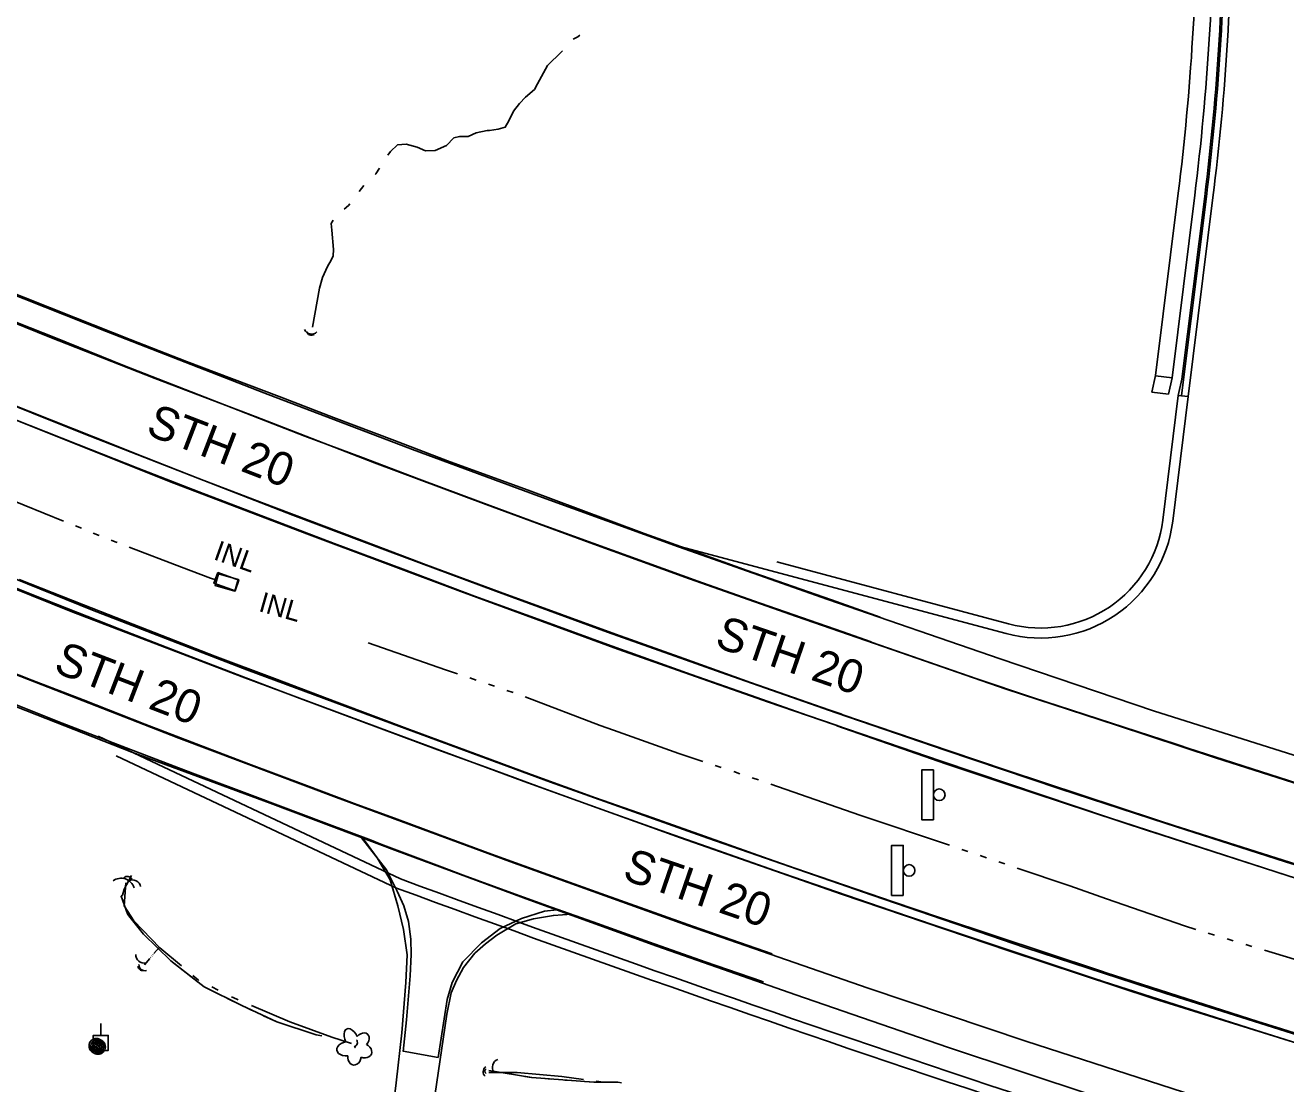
# Model space of a CAD drawing. Extents: x 588843 to 2552415, y 180129 to 269402.
# Drawn here: x 596189.9 to 596568.3, y 184386.4 to 184704.3 of the extents above; entities that cross this region are included whole.
import ezdxf

# ---------------------------------------------------------------- set-up
doc = ezdxf.new("R2010")
doc.units = 0
for name, color, linetype in [('Default', 7, 'Continuous'), ('E_DRN', 7, 'Continuous'), ('E_DRN_Text', 7, 'Continuous'), ('E_DWY', 7, 'Continuous'), ('E_LAND_Vegetation', 7, 'Continuous'), ('E_MISCPROP', 7, 'Continuous'), ('E_RDWY', 7, 'Continuous'), ('E_RDWY_AsphConc', 7, 'Continuous'), ('E_RDWY_Gravel', 7, 'Continuous'), ('E_RDWY_PavtEdge', 7, 'Continuous'), ('E_RDWY_Text', 7, 'Continuous'), ('E_SGN', 7, 'Continuous'), ('E_UTL_EPowerPole', 7, 'Continuous'), ('E_WTR_P', 7, 'Continuous'), ('Level 15', 7, 'Continuous'), ('Level 19', 7, 'Continuous')]:
    doc.layers.add(name, color=color, linetype=linetype)

# ---------------------------------------------------------------- blocks, each defined once
blk = doc.blocks.new('CULV2')
at = {"layer": 'E_DRN'}
blk.add_arc((19.7, 14.8), 24.6, 216.8699, 323.1301, dxfattribs=at)
blk = doc.blocks.new('DTRE')
at = {"layer": 'Default'}
blk.add_circle((-0.18, 0), 0.183, dxfattribs=at)
for centre, major_axis, ratio in [((-1.87, 5.32), (1.36, -4.98), 0.782863), ((4.06, 2.74), (-5.27, -2.93), 0.691916), ((-5.87, 0.15), (4.93, -0.12), 0.832022), ((-2.49, -5.24), (1.8, 4.86), 0.716896), ((3.54, -3.71), (-5.01, 4.58), 0.560249)]:
    blk.add_ellipse(centre, major_axis=major_axis, ratio=ratio, start_param=1.570796, end_param=4.712389, dxfattribs=at)
blk = doc.blocks.new('INLT_59')
at = {"layer": 'E_DRN_Text'}
blk.add_text('INL', height=12, dxfattribs=at).set_placement((-11.03, -6))
blk = doc.blocks.new('SGN_1')
at = {"layer": 'Default'}
blk.add_lwpolyline([(-3.5, -15), (-10.5, -15), (-10.5, 15), (-3.5, 15)], close=True, dxfattribs=at)
blk.add_circle((0, 0), 3.5, dxfattribs=at)
blk = doc.blocks.new('POLE')
at = {"layer": 'Default'}
for radius in [4.46, 3.35, 2.23, 1.12]:
    blk.add_circle((0, 0), radius, dxfattribs=at)
blk = doc.blocks.new('INLT_19_1')
at = {"layer": 'E_DRN_Text'}
blk.add_text('INL', height=39.37, dxfattribs=at).set_placement((-36.2, -19.7))
blk = doc.blocks.new('CULV2_4')
at = {"layer": 'E_DRN'}
blk.add_arc((65, 48), 80.7, 216.8699, 323.1301, dxfattribs=at)
blk = doc.blocks.new('POLE_3')
at = {"layer": 'E_MISCPROP'}
for radius in [14.6, 11, 7.32, 3.66]:
    blk.add_circle((0, 0), radius, dxfattribs=at)

msp = doc.modelspace()

# ---------------------------------------------------------------- linework, layer by layer
at = {"layer": 'E_DRN'}
for points in [[(596247.68, 184539.93), (596254.02, 184537.67), (596252.86, 184534.42), (596246.52, 184536.68), (596247.68, 184539.93)], [(596252.83, 184534.37), (596253.81, 184537.83), (596247.85, 184539.52), (596246.87, 184536.06)]]:
    msp.add_lwpolyline(points, close=True, dxfattribs=at)
at = {"layer": 'E_DWY'}
for points in [[(596290.86, 184460.28), (596298.38, 184450.66), (596301.53, 184444.26), (596303.51, 184439.81), (596304.98, 184435.07), (596305.64, 184429.81), (596305.75, 184425.24), (596305.45, 184418.84), (596304.37, 184405.54), (596303.32, 184396.11)], [(596290.97, 184460.54), (596295.53, 184454.25), (596299.41, 184447.58), (596301.75, 184439.79), (596303.47, 184432.76), (596304.56, 184425.1), (596304.14, 184416.8), (596302.91, 184401.69), (596301.19, 184386.71), (596299.06, 184368.73), (596297.69, 184352.26), (596296.95, 184341.16)], [(596353.91, 184437.27), (596348.43, 184436.95), (596342.49, 184435.95), (596337.19, 184434.41), (596331.48, 184430.97), (596328.08, 184428.43), (596324.89, 184425.61), (596321.42, 184421.31), (596319.34, 184417.39), (596317.74, 184413.72), (596316.45, 184407.31), (596312.33, 184379.36), (596309.97, 184358.92), (596308.29, 184338.18), (596307.96, 184335.69)], [(596313.83, 184394.32), (596316.5, 184411.71), (596318.04, 184416.78), (596321.21, 184423.01), (596326.81, 184428.66), (596332.47, 184433), (596338.85, 184436.05), (596345.73, 184438.21), (596349.51, 184438.58)], [(596303.33, 184396.22), (596313.83, 184394.32)]]:
    msp.add_lwpolyline(points, dxfattribs=at)
at = {"layer": 'E_RDWY'}
for p, q in [((596534.17, 184598.35), (596529.21, 184598.96)), ((596537.15, 184597.98), (596537.65, 184597.91)), ((596533.06, 184593.48), (596528.1, 184594.1))]:
    msp.add_line(p, q, dxfattribs=at)
for points in [[(595975.81, 184704.21), (596014.57, 184687.4), (596044.47, 184674.55), (596078.87, 184659.6), (596109.9, 184646.33), (596140.4, 184633.73), (596168.02, 184622.37), (596197.31, 184610.63), (596228.88, 184598.15), (596258.88, 184586.73), (596294.72, 184572.82), (596328.27, 184560.4), (596359.48, 184548.84), (596389.33, 184537.99), (596421.44, 184526.7), (596452.65, 184515.87), (596484.34, 184504.91), (596517.51, 184494.05), (596547.24, 184484.26), (596588.97, 184470.97)], [(596443.82, 184519.1), (596435.31, 184522.07), (596410.5, 184530.67), (596391.84, 184537.33), (596360.32, 184548.7), (596343.96, 184554.65), (596326.7, 184561.01), (596308.17, 184567.99), (596291.29, 184574.33), (596273.8, 184580.92), (596266.09, 184583.92), (596219.65, 184601.99), (596198.92, 184610.36), (596179.39, 184618.14), (596159.09, 184626.33), (596140, 184634.13), (596123.12, 184641.13), (596102.67, 184649.81), (596084.59, 184657.44), (596035.72, 184678.44), (596012.33, 184688.69)], [(595955.4, 184682.22), (595970.14, 184681.38), (596002.03, 184667.37), (596036.72, 184652.34), (596071.65, 184637.45), (596105.75, 184622.89), (596141.92, 184607.96), (596175.56, 184594.36), (596207.55, 184581.55), (596241.69, 184568.23), (596270.22, 184557.13), (596298.66, 184546.46), (596331.16, 184534.33), (596364.65, 184522.03), (596400.5, 184509.27), (596433.29, 184497.78), (596466.06, 184486.62), (596500.47, 184474.99), (596532.41, 184464.58), (596568.21, 184453.07), (596606, 184441.31)], [(596435.02, 184497.37), (596431.17, 184498.7), (596407.66, 184506.94), (596387.6, 184514.08), (596367.07, 184521.42), (596350.87, 184527.31), (596332.41, 184533.99), (596310.21, 184542.23), (596289.42, 184550.09), (596260.82, 184560.94), (596242.21, 184568.08), (596225.67, 184574.53), (596210.34, 184580.69), (596184.7, 184590.84), (596162.74, 184599.52), (596135.27, 184610.8), (596113.74, 184619.85), (596087.19, 184630.92), (596057.08, 184643.82), (596028.92, 184656.02), (596002.32, 184667.46)], [(596536.03, 184653.87), (596529.23, 184599.09), (596528.1, 184594.1)], [(596541, 184653.25), (596534.17, 184598.35), (596533.06, 184593.48)], [(596543.97, 184652.88), (596537.15, 184597.98), (596536.04, 184593.11)], [(596544.47, 184652.82), (596537.65, 184597.91), (596537.03, 184592.99)], [(596546.45, 184652.57), (596539.02, 184592.74)], [(595962.2, 184629.54), (595991.43, 184616.72), (596028.03, 184600.73), (596069.35, 184583.09), (596115.68, 184563.72), (596162.18, 184544.92), (596203.68, 184528.26), (596255.03, 184508.61), (596299.18, 184492.14), (596339.71, 184477.21), (596386.63, 184460.27), (596434.91, 184443.36), (596485.13, 184426.31), (596528.83, 184411.94), (596579.59, 184396.08), (596625.48, 184381.72), (596674.24, 184366.85), (596724.05, 184352.41), (596772.12, 184338.77), (596807.31, 184329.2)], [(595944.91, 184608.43), (595961.18, 184603.08), (595975.38, 184597.49), (596005.04, 184584.51), (596046.53, 184566.71), (596092.38, 184547.47), (596140.6, 184527.77), (596188.57, 184508.66), (596236, 184490.22), (596283.28, 184472.34), (596335.36, 184453.1), (596389, 184433.84), (596442.9, 184415.12), (596490.31, 184399.18), (596544.44, 184381.64), (596596.04, 184365.45), (596657.88, 184346.56), (596699.92, 184334.01), (596744.2, 184321.66), (596790.46, 184308.95), (596813.68, 184302.57)], [(596536.04, 184593.11), (596531.39, 184555.67)], [(596539.02, 184592.74), (596534.36, 184555.3)], [(596536.04, 184593.11), (596539.02, 184592.74)], [(596484.34, 184521.59), (596384.94, 184548.16)], [(596485.11, 184524.49), (596415.48, 184543.1)], [(596179.77, 184538.09), (596195.65, 184531.79), (596218.32, 184522.86), (596237.13, 184515.6), (596254.82, 184508.81), (596271.64, 184502.43), (596296.88, 184492.94), (596313.77, 184486.7), (596329.27, 184481.03), (596345.28, 184475.17), (596361.62, 184469.29), (596378.72, 184463.11), (596396.4, 184456.93), (596415.11, 184450.33), (596420.28, 184448.53)], [(596173.78, 184514.73), (596191.85, 184507.62), (596207.23, 184501.66), (596225.8, 184494.34), (596241.24, 184488.49), (596256.88, 184482.5), (596274.3, 184475.91), (596288.6, 184470.54), (596301.58, 184465.82), (596313.66, 184461.33), (596329.83, 184455.37), (596346.81, 184449.23), (596361.25, 184444.06), (596377.29, 184438.28), (596390.2, 184433.67), (596404.3, 184428.84), (596414.07, 184425.45)], [(596211.73, 184490.76), (596302.51, 184447.93)], [(596217.19, 184484.86), (596301.35, 184445.16)]]:
    msp.add_lwpolyline(points, dxfattribs=at)
for centre, radius, start, end in [((595797.22, 184745.7), 744.5, 352.91432, 0.10459), ((595797.22, 184745.7), 749.5, 352.91432, 0.10459), ((595797.22, 184745.7), 752.5, 352.91432, 0.10459), ((595797.22, 184745.7), 753, 352.91432, 0.10459), ((595797.22, 184745.7), 755, 352.91432, 0.10459), ((596494.67, 184560.23), 40, 255.0302, 352.9143), ((596494.67, 184560.23), 37, 255.0302, 352.9143), ((598307.84, 189884.49), 5794.62, 249.753018, 251.730667), ((598307.84, 189884.49), 5797.62, 249.75172, 251.730667)]:
    msp.add_arc(centre, radius, start, end, dxfattribs=at)
at = {"layer": 'E_RDWY_AsphConc'}
for points in [[(596433.57, 184493.9), (596466.26, 184482.47), (596466.26, 184482.47), (596483.67, 184476.61), (596483.67, 184476.61), (596527.41, 184462.26), (596527.41, 184462.26), (596528.75, 184461.82), (596528.75, 184461.82), (596531.21, 184461.02), (596531.21, 184461.02), (596574.29, 184447.17), (596574.29, 184447.17), (596581.61, 184444.88), (596581.61, 184444.88), (596601.27, 184439.04), (596601.27, 184439.04)], [(596420.92, 184451.14), (596450.46, 184441.02), (596450.46, 184441.02), (596464.63, 184436.25), (596464.63, 184436.25), (596512.68, 184420.28), (596512.68, 184420.28), (596513.34, 184420.07), (596513.34, 184420.07), (596514.38, 184419.73), (596514.38, 184419.73), (596559.92, 184405.12), (596559.92, 184405.12), (596567.01, 184402.87), (596567.01, 184402.87), (596586.3, 184396.82), (596586.3, 184396.82)]]:
    msp.add_lwpolyline(points, dxfattribs=at)
at = {"layer": 'E_RDWY_Gravel'}
for points in [[(595975.95, 184712.78), (596010.71, 184697.88), (596050.61, 184680.33), (596090.13, 184663.31), (596136.38, 184643.64), (596183.24, 184624.64), (596214.32, 184612.29), (596261.47, 184593.93), (596306.18, 184576.89), (596344.05, 184562.82), (596385.96, 184547.61), (596430.8, 184531.77), (596482.57, 184513.97), (596528.64, 184498.41), (596576.39, 184483.31), (596622.69, 184468.93), (596669.35, 184454.34), (596713.24, 184441.37), (596761.43, 184427.81), (596803.95, 184415.85), (596831.79, 184408.16)], [(596446.58, 184526.52), (596431.91, 184531.69), (596406.62, 184540.54), (596392.16, 184545.77), (596375.74, 184551.68), (596355.89, 184559.06), (596340.86, 184564.65), (596316.66, 184573.51), (596300.76, 184579.54), (596282.46, 184586.52), (596266.14, 184592.83), (596238.3, 184603.28), (596221.42, 184609.87), (596204.96, 184616.4), (596189.39, 184622.59), (596168.95, 184630.69), (596141.71, 184641.75), (596125.78, 184648.56), (596103.44, 184658.17), (596082.2, 184667.12), (596067.16, 184673.57), (596043.72, 184683.59), (596027.76, 184690.79), (596015.74, 184696.1)], [(595968.48, 184677.64), (596003.68, 184662.48), (596050.27, 184642.52), (596094.23, 184623.92), (596135.44, 184606.62), (596184.16, 184586.88), (596233.23, 184567.25), (596274.46, 184551.5), (596320.67, 184534.24), (596367.8, 184516.92), (596413.03, 184500.98), (596464.54, 184483.35), (596515.36, 184466.24), (596569.29, 184448.76), (596616.4, 184433.94), (596666.05, 184418.92), (596715.62, 184404.34), (596771.14, 184388.8), (596815.76, 184376.56)], [(596433.6, 184493.96), (596424.8, 184497.01), (596407.79, 184502.99), (596389.81, 184509.25), (596364.66, 184518.28), (596343.82, 184525.91), (596324.74, 184532.8), (596303.32, 184540.91), (596282.65, 184548.65), (596266.96, 184554.64), (596241.95, 184564.16), (596223.71, 184571.25), (596205.62, 184578.4), (596186.42, 184586.02), (596161.06, 184596.2), (596142.08, 184603.91), (596123.92, 184611.47), (596106.42, 184618.65), (596078.73, 184630.23), (596051, 184642.31), (596033.02, 184650.07), (596012.23, 184659.06), (596001.21, 184663.84)], [(595963.26, 184632.22), (595994.96, 184617.8), (596038.02, 184599.35), (596082.17, 184580.7), (596125.95, 184562.57), (596166.78, 184546.11), (596210.12, 184528.62), (596256.45, 184510.7), (596300.15, 184494.46), (596347.53, 184476.97), (596394.8, 184460.13), (596444.16, 184443.02), (596490.27, 184427.24), (596532.27, 184413.45), (596579.86, 184398.5), (596631.54, 184382.59), (596675.81, 184369.1), (596723.19, 184355.25), (596769.9, 184342.31), (596807.98, 184331.92)], [(595950.7, 184598.98), (595988.96, 184582), (596020.07, 184568.3), (596058.18, 184552.5), (596097.71, 184535.89), (596142.07, 184517.59), (596181.54, 184501.83), (596221.92, 184486.01), (596263.36, 184470.62), (596301.66, 184456.22), (596341.33, 184441.54), (596379.47, 184427.71), (596421.23, 184413.06), (596466.73, 184397.35), (596510.79, 184382.78), (596555.12, 184368.75), (596596.32, 184355.82), (596643.98, 184341.47), (596696.01, 184326.08), (596743.17, 184312.91), (596792.52, 184299.02), (596809.86, 184294.62)], [(596188.05, 184537.81), (596207.39, 184530.26), (596226.76, 184522.56), (596246.82, 184514.81), (596264.71, 184508.11), (596283.46, 184501.01), (596305.27, 184492.76), (596326.68, 184484.85), (596341.81, 184479.3), (596361.11, 184472.28), (596377.99, 184466.31), (596393.81, 184460.75), (596412.92, 184453.96), (596420.93, 184451.16)], [(596178.31, 184503.69), (596200.97, 184494.66), (596220.21, 184487.3), (596240.05, 184479.69), (596258.8, 184472.64), (596280.29, 184464.5), (596293.73, 184459.51), (596296.68, 184458.32), (596315.09, 184451.39), (596321.36, 184449.03), (596334.72, 184444.12), (596347.81, 184439.39), (596360.26, 184435.05), (596377.29, 184428.95), (596393.96, 184423.03), (596410.93, 184417.15), (596411.53, 184416.94)]]:
    msp.add_lwpolyline(points, dxfattribs=at)
at = {"layer": 'E_RDWY_PavtEdge'}
for points in [[(596443.8, 184519.03), (596475.58, 184508), (596475.58, 184508), (596492.32, 184502.4), (596492.32, 184502.4), (596535.41, 184488.36), (596536.63, 184487.97), (596536.63, 184487.97), (596538.93, 184487.22), (596538.93, 184487.22), (596582.85, 184473.01), (596582.85, 184473.01), (596589.93, 184470.78), (596589.93, 184470.78), (596609.4, 184464.87), (596609.4, 184464.87)], [(596434.99, 184497.31), (596467.42, 184486.26), (596467.42, 184486.26), (596484.65, 184480.49), (596484.65, 184480.49), (596529.5, 184465.61), (596529.5, 184465.61), (596529.85, 184465.5), (596529.85, 184465.5), (596534.72, 184463.95), (596534.72, 184463.95), (596575.69, 184450.98), (596575.69, 184450.98), (596583.01, 184448.65), (596583.01, 184448.65), (596602.42, 184442.45), (596602.42, 184442.45)], [(596420.28, 184448.52), (596449.74, 184438.4), (596449.74, 184438.4), (596463.94, 184433.61), (596463.94, 184433.61), (596511.69, 184417.69), (596511.69, 184417.69), (596512.39, 184417.46), (596512.39, 184417.46), (596513.5, 184417.11), (596513.5, 184417.11), (596559.2, 184402.46), (596559.2, 184402.46), (596566.25, 184400.23), (596566.25, 184400.23), (596585.5, 184394.22), (596585.5, 184394.22)]]:
    msp.add_lwpolyline(points, dxfattribs=at)
at = {"layer": 'E_UTL_EPowerPole'}
msp.add_line((596212.55, 184400.9), (596212.55, 184404.45), dxfattribs=at)
msp.add_lwpolyline([(596210.3, 184396.4), (596214.79, 184396.4), (596214.79, 184400.9), (596210.3, 184400.9)], close=True, dxfattribs=at)
msp.add_circle((596212.58, 184398.65), 0.291, dxfattribs=at)
at = {"layer": 'E_WTR_P'}
for points in [[(596354.33, 184700.06), (596355.75, 184700.85), (596356.33, 184701.26)], [(596329.24, 184672.72), (596331.86, 184673.03), (596334.01, 184673.67), (596335.07, 184675.55), (596336.42, 184678.49), (596338.31, 184680.76), (596340.09, 184682.64), (596342.74, 184685.01), (596343.64, 184686.73), (596346.65, 184692.21), (596350.92, 184696.29), (596351.2, 184696.62)], [(596298.77, 184665.25), (596299.55, 184666.41), (596301.67, 184668.4), (596304.2, 184668.52), (596307.59, 184667.66), (596310.08, 184666.54), (596312.92, 184666.67), (596316.36, 184668.19), (596318.56, 184670.47), (596320.22, 184670.83), (596322.82, 184670.82), (596325.23, 184672), (596328.53, 184672.63), (596329.24, 184672.72)], [(596294.89, 184659.42), (596295.14, 184659.66), (596296.21, 184661.34)], [(596290.1, 184654.33), (596291.51, 184656.19)], [(596285.58, 184649.04), (596286.94, 184650.15), (596287.28, 184650.61)], [(596276.16, 184613.63), (596278.23, 184625.3), (596279.15, 184628.57), (596280.59, 184631.8), (596281.77, 184633.75), (596282.34, 184635.04), (596282.47, 184636.98), (596281.93, 184642.74), (596281.77, 184644.76), (596282.32, 184645.79)], [(596175.54, 184565.93), (596183.64, 184562.51), (596201.37, 184555.38)], [(596204.94, 184553.94), (596206.72, 184553.23)], [(596210.29, 184551.79), (596212.08, 184551.07)], [(596215.65, 184549.64), (596216.92, 184549.12), (596217.44, 184548.93)], [(596221.03, 184547.55), (596236.78, 184541.52), (596245.5, 184538.21), (596247.14, 184537.75)], [(596292.86, 184518.76), (596316.03, 184510.73), (596319.65, 184509.51)], [(596323.36, 184508.27), (596325.21, 184507.64)], [(596328.92, 184506.4), (596330.77, 184505.77)], [(596334.48, 184504.53), (596336.33, 184503.91)], [(596340.01, 184502.57), (596362.49, 184494.02), (596366.53, 184492.57)], [(596366.53, 184492.57), (596386.07, 184485.56), (596393.28, 184483.18)], [(596396.99, 184481.96), (596398.85, 184481.34)], [(596402.56, 184480.12), (596404.42, 184479.51)], [(596408.13, 184478.28), (596408.38, 184478.2), (596409.98, 184477.64)], [(596413.67, 184476.35), (596440.43, 184467.03), (596440.44, 184467.03)], [(596440.44, 184467.03), (596467.32, 184458.03)], [(596471.02, 184456.78), (596472.87, 184456.16)], [(596476.58, 184454.9), (596478.43, 184454.28)], [(596482.14, 184453.03), (596483.99, 184452.4)], [(596487.69, 184451.15), (596503.49, 184445.82), (596514.51, 184441.96)], [(596220.08, 184446.75), (596219.57, 184439.83), (596222.43, 184435.28), (596230.33, 184427.22), (596236.82, 184421.76)], [(596514.51, 184441.96), (596537.88, 184433.78), (596541.31, 184432.73)], [(596545.05, 184431.6), (596546.92, 184431.03)], [(596550.67, 184429.89), (596552.54, 184429.33)], [(596228.18, 184425.09), (596228.3, 184425.22)], [(596228.52, 184425.48), (596230.15, 184427.41)], [(596556.28, 184428.19), (596558.15, 184427.62)], [(596561.89, 184426.48), (596574.12, 184422.77), (596588.98, 184418.15)], [(596225.66, 184422.1), (596227.29, 184424.03)], [(596227.51, 184424.29), (596227.62, 184424.42)], [(596227.85, 184424.69), (596227.96, 184424.82)], [(596240.21, 184418.92), (596241.91, 184417.5), (596241.91, 184417.5)], [(596245.86, 184415.51), (596247.84, 184414.52)], [(596251.8, 184412.54), (596253.36, 184411.75), (596253.78, 184411.57)], [(596257.85, 184409.84), (596269.3, 184404.95), (596281.91, 184400.33), (596287.81, 184398.45)], [(596329.08, 184389.76), (596337.59, 184389.73), (596350.96, 184388.54), (596357.44, 184387.67)], [(596361.33, 184387.15), (596362.07, 184387.05), (596363.27, 184386.82)]]:
    msp.add_lwpolyline(points, dxfattribs=at)
at = {"layer": 'Level 15'}
for centre, start, end in [((596222.07, 184445.12), 10.7805, 117.0201), ((596225.57, 184425.08), 176.2804, 282.5199), ((596332.61, 184391.33), 109.6797, 215.9193)]:
    msp.add_arc(centre, 2.5, start, end, dxfattribs=at)
at = {"layer": 'Level 19'}
for points in [[(596278.93, 184400.78), (596277.22, 184401.12), (596265.41, 184404.94), (596254.87, 184409.9), (596243.61, 184415.47), (596233.58, 184423.32), (596225.34, 184431.34), (596220.54, 184437.39), (596218.65, 184442.69), (596219.11, 184443.05), (596219.6, 184444.85), (596221.74, 184448.98)], [(596221.01, 184436.79), (596220.54, 184437.39), (596218.65, 184442.69), (596219.11, 184443.05), (596219.6, 184444.85), (596221.74, 184448.98)], [(596241.88, 184416.82), (596233.58, 184423.32), (596225.34, 184431.34), (596221.01, 184436.79)], [(596247.02, 184413.78), (596245.22, 184414.67)], [(596252.4, 184411.12), (596250.6, 184412.01)], [(596257.8, 184408.52), (596255.99, 184409.37)], [(596278.93, 184400.78), (596277.22, 184401.12), (596265.41, 184404.94), (596261.42, 184406.82)], [(596368.92, 184386.68), (596367.77, 184386.84), (596360.58, 184386.82), (596341.93, 184388.25), (596329.05, 184390.39)], [(596335.94, 184389.25), (596329.05, 184390.39)], [(596341.86, 184388.26), (596339.89, 184388.59)], [(596347.84, 184387.8), (596345.85, 184387.95)], [(596353.82, 184387.34), (596351.83, 184387.49)], [(596368.92, 184386.68), (596367.77, 184386.84), (596360.58, 184386.82), (596357.81, 184387.03)]]:
    msp.add_lwpolyline(points, dxfattribs=at)

# ---------------------------------------------------------------- block references
at = {"layer": 'E_DRN'}
for name, p, xscale, yscale, rotation in [('CULV2', (596273.72, 184612.86), 0.09596527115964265, 0.09596527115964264, -10.50705004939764), ('CULV2_4', (596274.33, 184612.28), 0.018635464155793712, 0.018635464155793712, -20.59984652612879), ('CULV2', (596222.59, 184445.24), 0.16964423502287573, 0.16964423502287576, 161.3628476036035), ('CULV2_4', (596221.85, 184447.78), 0.018635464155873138, 0.018635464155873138, 168.92743684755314), ('CULV2_4', (596223.79, 184421.68), 0.015242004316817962, 0.015242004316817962, -39.79869381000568), ('CULV2', (596224.02, 184422.2), 0.07320534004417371, 0.0732053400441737, -38.62514672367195), ('CULV2', (596288.67, 184397.51), 0.056085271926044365, 0.056085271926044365, 72.34610251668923), ('CULV2', (596328.12, 184391.49), 0.07188056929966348, 0.0718805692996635, -92.86249347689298), ('CULV2_4', (596328.25, 184390.92), 0.01126663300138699, 0.011266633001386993, -89.8908089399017)]:
    msp.add_blockref(name, p, dxfattribs=dict(at, xscale=xscale, yscale=yscale, rotation=rotation))
at = {"layer": 'E_DRN_Text'}
for name, p, xscale, yscale, rotation in [('INLT_59', (596252.3, 184544.97), 0.5, 0.5, -19.58850729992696), ('INLT_19_1', (596265.8, 184529.79), 0.1524003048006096, 0.15240030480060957, -15.836204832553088)]:
    msp.add_blockref(name, p, dxfattribs=dict(at, xscale=xscale, yscale=yscale, rotation=rotation))
at = {"layer": 'E_LAND_Vegetation', "xscale": 0.4999999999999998, "yscale": 0.49999999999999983, "rotation": 158.45495281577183}
msp.add_blockref('DTRE', (596288.81, 184397.4), dxfattribs=at)
at = {"layer": 'E_MISCPROP'}
for name, p, xscale, yscale, rotation in [('POLE', (596211.26, 184397.76), 0.5, 0.5, -19.58850729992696), ('POLE_3', (596211.73, 184397.47), 0.1524003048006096, 0.15240030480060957, -15.836204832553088)]:
    msp.add_blockref(name, p, dxfattribs=dict(at, xscale=xscale, yscale=yscale, rotation=rotation))
at = {"layer": 'E_SGN', "xscale": 0.5, "yscale": 0.5}
for p in [(596464.27, 184473.16), (596455.24, 184450.44)]:
    msp.add_blockref('SGN_1', p, dxfattribs=at)

# ---------------------------------------------------------------- texts
at = {"layer": 'E_RDWY_Text'}
for rotation, p in [(338.9468, (596225.74, 184581.51)), (341.0206, (596396.53, 184517.74)), (338.9468, (596198.01, 184510.18)), (341.0206, (596368.8, 184447.91))]:
    msp.add_text('STH 20', height=10, rotation=rotation, dxfattribs=at).set_placement(p)

doc.saveas('drawing.dxf')
